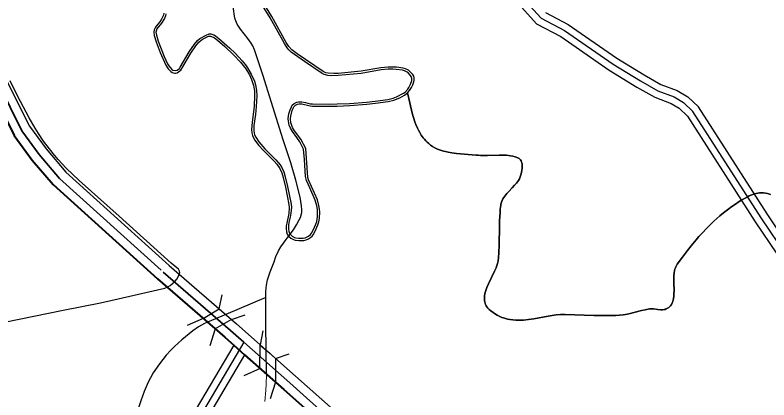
# Model space of a CAD drawing. Extents: x -64005 to -55000, y -89025 to -80000.
# Drawn here: x -61242 to -60187, y -85720 to -85181 of the extents above; entities that cross this region are included whole.
import ezdxf

# ---------------------------------------------------------------- set-up
doc = ezdxf.new("R2010")
doc.units = 0
doc.header["$LTSCALE"] = 32
doc.linetypes.add('DASH_DOUBLE_DOT', pattern=[9.2, 5, -1.2, 0.3, -1.2, 0.3, -1.2])
doc.linetypes.add('LONG_DASHED', pattern=[7.5, 6, -1.5])
for name, color, linetype, lineweight in [('2', 7, 'Continuous', 25), ('20', 7, 'Continuous', 25), ('24', 7, 'Continuous', 25), ('39', 7, 'LONG_DASHED', 25), ('5', 7, 'Continuous', 40), ('63', 7, 'DASH_DOUBLE_DOT', 25), ('7', 7, 'Continuous', 13), ('8', 7, 'Continuous', 25)]:
    doc.layers.add(name, color=color, linetype=linetype, lineweight=lineweight)

msp = doc.modelspace()

# ---------------------------------------------------------------- linework, layer by layer
at = {"layer": '2'}
for points in [[(-60857.34, -85487.9), (-60852.65, -85481.66), (-60848.07, -85474.81), (-60844.33, -85467.89), (-60842.87, -85464.39), (-60841, -85457.26), (-60840.67, -85453.63), (-60841.06, -85448.07), (-60843.35, -85436.08), (-60849.27, -85411.97), (-60856.43, -85387.77), (-60866.79, -85355.52), (-60871.89, -85339.46), (-60895.03, -85265.91), (-60907.11, -85229.37), (-60909.52, -85223.82), (-60911.57, -85220.29), (-60916.39, -85213.54), (-60926.78, -85200.44), (-60931.16, -85193.62), (-60934.19, -85186.31), (-60935.01, -85182.4), (-60940.79, -85140.62)], [(-60891.28, -85576.52), (-60891.28, -85568.63), (-60890.97, -85562.94), (-60890.46, -85559.19), (-60888.82, -85551.75), (-60885.26, -85540.75), (-60879.67, -85526.31), (-60877.02, -85519.16), (-60873.37, -85511.01), (-60870.23, -85505.7), (-60862.9, -85495.31), (-60857.34, -85487.9)], [(-60891.28, -85576.52), (-60947.43, -85600.17), (-60973.1, -85611.01), (-60977.16, -85612.94), (-60985.57, -85617.73), (-60993.59, -85623.19), (-61008.93, -85635.59), (-61019.14, -85644.97), (-61023.97, -85649.85), (-61030.86, -85657.43), (-61040.36, -85669.4), (-61048.84, -85682.17), (-61052.68, -85688.87), (-61055.89, -85695.13), (-61061.48, -85707.96), (-61066.29, -85721.1), (-61075.1, -85747.6), (-61082.51, -85767.03), (-61086.92, -85776.4), (-61091.26, -85784.38)], [(-60890.28, -85683.98), (-60890.73, -85650.16), (-60891.14, -85613.37), (-60891.28, -85576.52)]]:
    msp.add_lwpolyline(points, dxfattribs=at)
at = {"layer": '2', "lineweight": 13}
msp.add_lwpolyline([(-60892.85, -85722.28), (-60891.08, -85706.46), (-60890.56, -85698.53), (-60890.28, -85683.98)], dxfattribs=at)
at = {"layer": '20'}
for p, q in [((-60956.36, -85592.43), (-60952.22, -85572.7)), ((-60979.12, -85605.79), (-61001.41, -85615.92)), ((-60939.13, -85607.36), (-60920, -85600.89)), ((-60962.16, -85620.5), (-60969.62, -85643.97)), ((-60898.92, -85642.9), (-60894.82, -85623.38)), ((-60877.58, -85661.82), (-60858.42, -85655.34)), ((-60899.25, -85676.03), (-60921.83, -85686.3)), ((-60877.82, -85695.04), (-60885.2, -85718.27))]:
    msp.add_line(p, q, dxfattribs=at)
at = {"layer": '24'}
for points in [[(-60692.83, -85289.61), (-60690, -85286.36), (-60687.18, -85282.11), (-60685.44, -85278.53), (-60684.02, -85274.35), (-60683.64, -85272.11), (-60683.65, -85268.74), (-60684.15, -85266.55), (-60685.44, -85263.98), (-60689.3, -85259.65), (-60691.26, -85258.14), (-60695.57, -85255.93), (-60699.09, -85255.01), (-60708.29, -85253.92), (-60719.81, -85253.73), (-60730.09, -85254.71), (-60757.87, -85259.53), (-60789.98, -85262.61), (-60796.21, -85262.81), (-60804, -85262.34), (-60807.14, -85261.71), (-60810.78, -85260.07), (-60847.51, -85235.1), (-60854.69, -85229.69), (-60859.04, -85224.75), (-60862.59, -85219.16), (-60882.77, -85182.98), (-60899.26, -85155.62)], [(-61034.11, -85178.26), (-61034.79, -85181.06), (-61037.24, -85186.45), (-61039.75, -85190.44), (-61045.02, -85196.55), (-61046.42, -85198.57), (-61047.72, -85201.28), (-61048.23, -85204.72), (-61047.54, -85209.28), (-61044.88, -85218.4), (-61039.35, -85233.06), (-61031.4, -85250.82), (-61028.05, -85256.03), (-61024.51, -85259.68), (-61022.5, -85261.02), (-61019.38, -85261.99), (-61017.78, -85262.09), (-61015.54, -85261.69), (-61011.68, -85259.12), (-61010.37, -85257.85), (-61008.67, -85255.7), (-60996.12, -85234.04), (-60989.04, -85223.73), (-60984.99, -85218.82), (-60981.63, -85215.87), (-60979.13, -85214.29), (-60971.49, -85210.51), (-60968.66, -85210.23), (-60965.19, -85211.52), (-60962.95, -85212.79), (-60958.73, -85215.94), (-60948.57, -85224.89), (-60936.54, -85236.48), (-60926.81, -85246.84), (-60919.23, -85256.16), (-60914.32, -85264.66), (-60911.35, -85271.08), (-60908.56, -85279.3), (-60907.26, -85286.93), (-60907.01, -85294.13), (-60907.54, -85308.55), (-60908.87, -85320.26), (-60910.49, -85330.65), (-60911.32, -85341.02), (-60911.06, -85345.58), (-60910.03, -85349.4), (-60906.92, -85355.44), (-60900.86, -85363.53), (-60894.89, -85370.23), (-60879.53, -85385.3), (-60875.62, -85389.76), (-60871.39, -85395.79), (-60868.72, -85401.8), (-60866.87, -85408.43), (-60863.79, -85421.8), (-60858.82, -85446.11), (-60858.39, -85450.33), (-60859.19, -85458.83), (-60861.98, -85472.16), (-60862.51, -85475.97), (-60862.69, -85479.77), (-60862.25, -85484.5), (-60861.15, -85487.81), (-60858.89, -85491.03), (-60856.26, -85493.31), (-60852.51, -85495.34), (-60849.99, -85496.07), (-60844.92, -85496.64), (-60838.23, -85496.46), (-60834.87, -85495.76), (-60831.54, -85494.41), (-60828.64, -85492.54), (-60826.54, -85490.62), (-60824.86, -85488.52), (-60822.11, -85483.71), (-60818.26, -85474.89), (-60816.91, -85470.44), (-60816.05, -85465.94), (-60815.73, -85456.46), (-60815.97, -85452.82), (-60816.76, -85447.39), (-60819.06, -85439.49), (-60831.27, -85411.66), (-60832.28, -85408.2), (-60835.38, -85367.58), (-60842.37, -85354.87), (-60851.11, -85342.75), (-60853.85, -85338.22), (-60855.5, -85334.23), (-60856.16, -85331.54), (-60856.67, -85326.14), (-60856.41, -85322.31)], [(-61257.36, -85611.09), (-61174.87, -85594.08), (-61122.91, -85583.98), (-61108.12, -85580.84), (-61032.56, -85563.2), (-61028.48, -85561.64), (-61025.09, -85559.63), (-61018.68, -85554.18), (-61015.98, -85551.02), (-61013.83, -85547.76), (-61011.99, -85542.99), (-61011.82, -85541.5), (-61012.06, -85539.42), (-61013.66, -85536.76), (-61023.74, -85528.57), (-61096.78, -85462.45), (-61152.83, -85412.72), (-61170.68, -85395.48), (-61181.88, -85383.29), (-61189.03, -85374.87), (-61202.57, -85357.31), (-61209.81, -85346.68), (-61214.31, -85339.42), (-61222.73, -85324.56), (-61234.98, -85301.84), (-61240.91, -85290.39), (-61249.18, -85272.93)], [(-60856.41, -85322.31), (-60854.37, -85314.65), (-60852.94, -85311.02), (-60851.96, -85309.38), (-60849.71, -85307.18), (-60846.67, -85305.67), (-60844.64, -85305.26), (-60840.58, -85305.31), (-60829.19, -85307.99), (-60825.93, -85308.36), (-60802.81, -85308.49), (-60791.12, -85308.25), (-60773.63, -85307.49), (-60749.68, -85305.63), (-60737.74, -85304.32), (-60719.84, -85301.8), (-60711.91, -85299.95), (-60703.47, -85296.6), (-60696.94, -85292.98), (-60692.83, -85289.61)], [(-60536.59, -85381.64), (-60538.14, -85380.84), (-60541.77, -85379.58), (-60545.18, -85378.66), (-60548.39, -85378), (-60551.4, -85377.53), (-60554.24, -85377.23), (-60559.56, -85376.92), (-60564.22, -85376.87), (-60580.55, -85377.42), (-60584.63, -85377.5), (-60590.73, -85377.41), (-60593.77, -85377.23), (-60596.8, -85376.94), (-60623.95, -85374.6), (-60630.72, -85373.75), (-60635.79, -85372.88), (-60639.58, -85372.06), (-60642.42, -85371.33), (-60646.66, -85370.03), (-60650.9, -85368.47), (-60654.53, -85366.79), (-60657.74, -85364.93), (-60660.59, -85362.97), (-60663.11, -85360.94), (-60665.35, -85358.89), (-60667.34, -85356.85), (-60669.11, -85354.83), (-60670.7, -85352.86), (-60673.46, -85348.98), (-60675.67, -85345.42), (-60677.45, -85342.18), (-60678.89, -85339.29), (-60681.15, -85334.1), (-60682.63, -85330.15), (-60684.55, -85324.19), (-60686.1, -85318.26), (-60689.47, -85303.94), (-60692.83, -85289.61)], [(-60692.83, -85289.61), (-60689.47, -85303.94), (-60686.1, -85318.26), (-60684.55, -85324.19), (-60682.63, -85330.15), (-60681.15, -85334.1), (-60678.89, -85339.29), (-60677.45, -85342.18), (-60675.67, -85345.42), (-60673.46, -85348.98), (-60670.7, -85352.86), (-60669.11, -85354.83), (-60667.34, -85356.85), (-60665.35, -85358.89), (-60663.11, -85360.94), (-60660.59, -85362.97), (-60657.74, -85364.93), (-60654.53, -85366.79), (-60650.9, -85368.47), (-60646.66, -85370.03), (-60642.42, -85371.33), (-60639.58, -85372.06), (-60635.79, -85372.88), (-60630.72, -85373.75), (-60623.95, -85374.6), (-60596.8, -85376.94), (-60593.77, -85377.23), (-60590.73, -85377.41), (-60584.63, -85377.5), (-60580.55, -85377.42), (-60564.22, -85376.87), (-60559.56, -85376.92), (-60554.24, -85377.23), (-60551.4, -85377.53), (-60548.39, -85378), (-60545.18, -85378.66), (-60541.77, -85379.58), (-60538.14, -85380.84), (-60536.59, -85381.64)], [(-60572.93, -85597.66), (-60576.25, -85595.22), (-60578.37, -85593.4), (-60580.12, -85591.58), (-60581.54, -85589.76), (-60582.68, -85587.96), (-60583.56, -85586.17), (-60584.22, -85584.4), (-60584.68, -85582.66), (-60584.98, -85580.94), (-60585.13, -85579.25), (-60585.16, -85577.59), (-60584.91, -85574.31), (-60584.34, -85571.18), (-60583.55, -85568.19), (-60582.62, -85565.35), (-60581.6, -85562.66), (-60579.4, -85557.55), (-60570.71, -85539.4), (-60568.83, -85534.88), (-60567.62, -85531.53), (-60566.85, -85529.03), (-60565.98, -85525.33), (-60565.69, -85523.5), (-60565.5, -85521.69), (-60564.93, -85512.4), (-60564.62, -85504.25), (-60564, -85475.72), (-60563.77, -85468.6), (-60563.2, -85457.95), (-60562.78, -85452.65), (-60562.25, -85447.35), (-60562.03, -85445.88), (-60561.31, -85443.11), (-60560.32, -85440.61), (-60559.15, -85438.34), (-60557.87, -85436.28), (-60556.54, -85434.39), (-60553.75, -85430.95), (-60551.09, -85428.02), (-60546.25, -85423.01), (-60542.72, -85419.27), (-60540.27, -85416.45), (-60538.6, -85414.3), (-60537.47, -85412.66), (-60536.01, -85410.15), (-60534.88, -85407.57), (-60534.36, -85406.05), (-60533.89, -85404.48), (-60533.09, -85401.25), (-60532.55, -85398.22), (-60532.25, -85395.5), (-60532.15, -85393.12), (-60532.21, -85391.09), (-60532.39, -85389.38), (-60532.66, -85387.94), (-60532.99, -85386.75), (-60533.79, -85384.83), (-60534.58, -85383.56), (-60535.3, -85382.71), (-60536.59, -85381.64)], [(-60536.59, -85381.64), (-60535.3, -85382.71), (-60534.58, -85383.56), (-60533.79, -85384.83), (-60532.99, -85386.75), (-60532.66, -85387.94), (-60532.39, -85389.38), (-60532.21, -85391.09), (-60532.15, -85393.12), (-60532.25, -85395.5), (-60532.55, -85398.22), (-60533.09, -85401.25), (-60533.89, -85404.48), (-60534.36, -85406.05), (-60534.88, -85407.57), (-60536.01, -85410.15), (-60537.47, -85412.66), (-60538.6, -85414.3), (-60540.27, -85416.45), (-60542.72, -85419.27), (-60546.25, -85423.01), (-60551.09, -85428.02), (-60553.75, -85430.95), (-60556.54, -85434.39), (-60557.87, -85436.28), (-60559.15, -85438.34), (-60560.32, -85440.61), (-60561.31, -85443.11), (-60562.03, -85445.88), (-60562.25, -85447.35), (-60562.78, -85452.65), (-60563.2, -85457.95), (-60563.77, -85468.6), (-60564, -85475.72), (-60564.62, -85504.25), (-60564.93, -85512.4), (-60565.5, -85521.69), (-60565.69, -85523.5), (-60565.98, -85525.33), (-60566.85, -85529.03), (-60567.62, -85531.53), (-60568.83, -85534.88), (-60570.71, -85539.4), (-60579.4, -85557.55), (-60581.6, -85562.66), (-60582.62, -85565.35), (-60583.55, -85568.19), (-60584.34, -85571.18), (-60584.91, -85574.31), (-60585.16, -85577.59), (-60585.13, -85579.25), (-60584.98, -85580.94), (-60584.68, -85582.66), (-60584.22, -85584.4), (-60583.56, -85586.17), (-60582.68, -85587.96), (-60581.54, -85589.76), (-60580.12, -85591.58), (-60578.37, -85593.4), (-60576.25, -85595.22), (-60572.93, -85597.66)], [(-60184.4, -85432.21), (-60188.44, -85430.85), (-60191.41, -85430.15), (-60194.26, -85429.81), (-60196.96, -85429.77), (-60199.53, -85429.95), (-60201.95, -85430.3), (-60204.25, -85430.78), (-60206.41, -85431.35), (-60210.49, -85432.72), (-60214.07, -85434.2), (-60217.21, -85435.68), (-60219.95, -85437.11), (-60224.72, -85439.84), (-60228.27, -85442.04), (-60233.51, -85445.53), (-60238.62, -85449.11), (-60244.73, -85453.62), (-60250.23, -85457.93), (-60255.19, -85462.03), (-60259.68, -85465.93), (-60263.75, -85469.63), (-60267.47, -85473.15), (-60274.17, -85479.84), (-60279.79, -85485.8), (-60284.53, -85491.1), (-60288.56, -85495.79), (-60295.41, -85504.13), (-60300.39, -85510.47), (-60307.69, -85520.14), (-60314.87, -85529.98), (-60315.94, -85531.64), (-60316.83, -85533.35)], [(-60316.83, -85533.35), (-60315.94, -85531.64), (-60314.87, -85529.98), (-60307.69, -85520.14), (-60300.39, -85510.47), (-60295.41, -85504.13), (-60288.56, -85495.79), (-60284.53, -85491.1), (-60279.79, -85485.8), (-60274.17, -85479.84), (-60267.47, -85473.15), (-60263.75, -85469.63), (-60259.68, -85465.93), (-60255.19, -85462.03), (-60250.23, -85457.93), (-60244.73, -85453.62), (-60238.62, -85449.11), (-60233.51, -85445.53), (-60228.27, -85442.04), (-60224.72, -85439.84), (-60219.95, -85437.11), (-60217.21, -85435.68), (-60214.07, -85434.2), (-60210.49, -85432.72), (-60206.41, -85431.35), (-60204.25, -85430.78), (-60201.95, -85430.3), (-60199.53, -85429.95), (-60196.96, -85429.77), (-60194.26, -85429.81), (-60191.41, -85430.15), (-60188.44, -85430.85), (-60184.4, -85432.21)], [(-60316.83, -85533.35), (-60317.55, -85535.09), (-60318.13, -85536.85), (-60318.59, -85538.61), (-60319.24, -85542.19), (-60319.6, -85545.7), (-60319.75, -85549.1), (-60319.73, -85555.63), (-60319.47, -85567.1), (-60319.54, -85571.25), (-60319.78, -85574.74), (-60320.16, -85577.66), (-60320.66, -85580.09), (-60321.25, -85582.11), (-60321.89, -85583.79), (-60322.55, -85585.19), (-60323.21, -85586.35), (-60324.58, -85588.23), (-60325.79, -85589.5), (-60326.82, -85590.38), (-60328.54, -85591.57), (-60330.51, -85592.58), (-60331.93, -85593.11), (-60333.29, -85593.47), (-60335.84, -85593.8), (-60338.11, -85593.8), (-60342.09, -85593.39), (-60348.07, -85592.54), (-60351.04, -85592.36), (-60352.51, -85592.41), (-60353.97, -85592.58), (-60359.83, -85593.68), (-60364.94, -85594.86), (-60382.81, -85599.32), (-60387.3, -85600.25), (-60390.68, -85600.83), (-60395.77, -85601.45), (-60400.9, -85601.71), (-60418.65, -85601.71), (-60431.97, -85601.48), (-60471.94, -85600.42), (-60475.2, -85600.41), (-60478.37, -85600.51), (-60484.5, -85601), (-60490.26, -85601.74), (-60495.65, -85602.6), (-60515.9, -85606.32), (-60523.48, -85607.47), (-60530.12, -85608.16), (-60535.91, -85608.43), (-60540.98, -85608.35), (-60545.41, -85607.99), (-60549.28, -85607.44), (-60552.67, -85606.74), (-60555.62, -85605.96), (-60558.21, -85605.15), (-60560.47, -85604.32), (-60564.42, -85602.6), (-60567.39, -85601.09), (-60569.6, -85599.81), (-60572.93, -85597.66)], [(-60572.93, -85597.66), (-60569.6, -85599.81), (-60567.39, -85601.09), (-60564.42, -85602.6), (-60560.47, -85604.32), (-60558.21, -85605.15), (-60555.62, -85605.96), (-60552.67, -85606.74), (-60549.28, -85607.44), (-60545.41, -85607.99), (-60540.98, -85608.35), (-60535.91, -85608.43), (-60530.12, -85608.16), (-60523.48, -85607.47), (-60515.9, -85606.32), (-60495.65, -85602.6), (-60490.26, -85601.74), (-60484.5, -85601), (-60478.37, -85600.51), (-60475.2, -85600.41), (-60471.94, -85600.42), (-60431.97, -85601.48), (-60418.65, -85601.71), (-60400.9, -85601.71), (-60395.77, -85601.45), (-60390.68, -85600.83), (-60387.3, -85600.25), (-60382.81, -85599.32), (-60364.94, -85594.86), (-60359.83, -85593.68), (-60353.97, -85592.58), (-60352.51, -85592.41), (-60351.04, -85592.36), (-60348.07, -85592.54), (-60342.09, -85593.39), (-60338.11, -85593.8), (-60335.84, -85593.8), (-60333.29, -85593.47), (-60331.93, -85593.11), (-60330.51, -85592.58), (-60328.54, -85591.57), (-60326.82, -85590.38), (-60325.79, -85589.5), (-60324.58, -85588.23), (-60323.21, -85586.35), (-60322.55, -85585.19), (-60321.89, -85583.79), (-60321.25, -85582.11), (-60320.66, -85580.09), (-60320.16, -85577.66), (-60319.78, -85574.74), (-60319.54, -85571.25), (-60319.47, -85567.1), (-60319.73, -85555.63), (-60319.75, -85549.1), (-60319.6, -85545.7), (-60319.24, -85542.19), (-60318.59, -85538.61), (-60318.13, -85536.85), (-60317.55, -85535.09), (-60316.83, -85533.35)]]:
    msp.add_lwpolyline(points, dxfattribs=at)
at = {"layer": '39'}
for points in [[(-60547.74, -85138.41), (-60505.67, -85185.24), (-60472.86, -85202.44), (-60404.86, -85249.78), (-60366.49, -85273.07), (-60342.14, -85286.94)], [(-60342.14, -85286.94), (-60319.28, -85295.52), (-60306.07, -85303.28), (-60293.04, -85315.95)], [(-59856.44, -85799.36), (-59975.82, -85708.45), (-60118.28, -85583.17), (-60197.23, -85464.77), (-60293.04, -85315.95)], [(-60922.01, -85639.12), (-61047.34, -85850.9), (-61141.11, -86001.58), (-61226.36, -86139.46), (-61280.35, -86214.8), (-61292.61, -86234.7), (-61295.95, -86241.67), (-61297.06, -86248.63), (-61296.73, -86252.29)]]:
    msp.add_lwpolyline(points, dxfattribs=at)
at = {"layer": '39', "lineweight": 35}
for points in [[(-61280.6, -85243.38), (-61266.15, -85276.66), (-61233.15, -85343.04), (-61208.9, -85376.11), (-61180.24, -85409.6), (-61034.9, -85540.87), (-60940.63, -85622.61), (-60922.01, -85639.12)], [(-60922.01, -85639.12), (-60857.8, -85696.08), (-60682.07, -85852.22), (-60598.39, -85926.87), (-60528.74, -85988.88), (-60372.84, -86127.19), (-60218.64, -86264.25), (-60214.64, -86267.77)]]:
    msp.add_lwpolyline(points, dxfattribs=at)
at = {"layer": '5', "lineweight": 25}
msp.add_lwpolyline([(-61921.45, -83963.38), (-61892.26, -83993.26), (-61837.03, -84056.77), (-61809.23, -84094.61), (-61774.89, -84146.01), (-61736.23, -84212.69), (-61702.44, -84281.49), (-61640.72, -84419.54), (-61592.75, -84523.94), (-61559.66, -84595.94), (-61480.84, -84772.97), (-61438.08, -84863.49), (-61360.14, -85037.25), (-61330.59, -85098.87), (-61284.67, -85202.61), (-61254.81, -85271.39), (-61222.43, -85336.52), (-61199.1, -85368.34), (-61171.27, -85400.86), (-61026.61, -85531.51), (-60932.39, -85613.21), (-60849.5, -85686.73), (-60673.76, -85842.88)], dxfattribs=at)
at = {"layer": '5'}
for points in [[(-61288.38, -85256.86), (-61277.49, -85281.94), (-61243.87, -85349.57), (-61218.71, -85383.88), (-61189.21, -85418.34), (-61043.19, -85550.23), (-60948.87, -85632.02), (-60936.12, -85643.33), (-60920.88, -85656.85)], [(-60920.88, -85656.85), (-60866.1, -85705.43), (-60690.38, -85861.56), (-60606.72, -85936.2), (-60537.04, -85998.22), (-60381.14, -86136.54), (-60233.83, -86267.49)]]:
    msp.add_lwpolyline(points, dxfattribs=at)
at = {"layer": '63'}
for points in [[(-60962.16, -85620.5), (-60972.74, -85611.32), (-60979, -85605.73), (-60956.36, -85592.43), (-60939.09, -85607.35)], [(-60885.62, -85654.7), (-60877.51, -85661.8), (-60877.74, -85694.8), (-60887.24, -85686.67), (-60899.42, -85676.11), (-60898.96, -85643.11)]]:
    msp.add_lwpolyline(points, close=True, dxfattribs=at)
at = {"layer": '7', "lineweight": 25}
for points in [[(-60857.34, -85487.9), (-60854.38, -85490.73), (-60851.21, -85492.44), (-60849.08, -85493.07), (-60844.8, -85493.55), (-60838.9, -85493.39), (-60835.94, -85492.77), (-60831.56, -85490.73), (-60828.65, -85488.28), (-60827.19, -85486.46), (-60824.8, -85482.28), (-60821.17, -85473.97), (-60819.9, -85469.78), (-60818.89, -85463.4), (-60819.03, -85453.04), (-60819.79, -85447.85), (-60821.98, -85440.3), (-60829.59, -85422.83), (-60834.19, -85412.48), (-60835.51, -85407.06), (-60837.2, -85383.11), (-60838.32, -85368.45), (-60843.68, -85358.59), (-60847.81, -85352.26), (-60853.86, -85344.06), (-60856.64, -85339.45), (-60858.45, -85335.07), (-60859.17, -85332.12), (-60859.74, -85326.19), (-60859.45, -85321.97), (-60858.92, -85319.15), (-60857.2, -85313.52), (-60855.47, -85309.13), (-60854.29, -85307.15), (-60851.57, -85304.5), (-60847.91, -85302.69), (-60845.46, -85302.19), (-60840.58, -85302.25), (-60835.61, -85303.26), (-60828.97, -85304.97), (-60825.65, -85305.35), (-60802.74, -85305.48), (-60791.15, -85305.24), (-60773.81, -85304.49), (-60750.1, -85302.65), (-60738.28, -85301.35), (-60720.55, -85298.86), (-60712.94, -85297.08), (-60708.04, -85295.31), (-60698.58, -85290.4), (-60696.26, -85288.68), (-60692.38, -85284.48), (-60690.83, -85282.31), (-60688.44, -85277.72), (-60686.94, -85272.38), (-60686.95, -85269.57), (-60687.72, -85266.86), (-60688.44, -85265.6), (-60691.7, -85261.94), (-60693.36, -85260.66), (-60697.01, -85258.78), (-60699.99, -85258), (-60708.85, -85256.94), (-60713.29, -85256.72), (-60719.95, -85256.76), (-60729.85, -85257.71), (-60757.47, -85262.51), (-60789.87, -85265.61), (-60799.64, -85265.73), (-60804.52, -85265.33), (-60809.73, -85264.03), (-60812.12, -85262.79), (-60837.2, -85245.9), (-60855.51, -85232.94), (-60859.24, -85229.39), (-60861.38, -85226.67), (-60865.09, -85220.83), (-60885.37, -85184.49), (-60902.01, -85156.87)], [(-61031.12, -85178.88), (-61031.88, -85181.97), (-61033.33, -85185.56), (-61037.24, -85192.11), (-61043.71, -85200), (-61045.02, -85203.18), (-61045.12, -85204.79), (-61044.48, -85209.01), (-61042.02, -85217.46), (-61033.64, -85238.85), (-61028.78, -85249.3), (-61027.17, -85252.07), (-61022.87, -85256.9), (-61021.39, -85257.88), (-61017.92, -85258.67), (-61015.54, -85258.03), (-61012.34, -85255.46), (-61011.04, -85253.81), (-60998.64, -85232.4), (-60991.3, -85221.7), (-60987.09, -85216.61), (-60983.47, -85213.43), (-60974.97, -85208.72), (-60970.43, -85207), (-60968.21, -85207.03), (-60964.27, -85208.5), (-60961.73, -85209.94), (-60956.94, -85213.51), (-60941.68, -85227.21), (-60934.41, -85234.36), (-60924.5, -85244.91), (-60919.76, -85250.42), (-60916.7, -85254.5), (-60911.58, -85263.38), (-60907.18, -85273.42), (-60905.59, -85278.56), (-60904.24, -85286.48), (-60903.98, -85293.89), (-60904.54, -85308.73), (-60905.85, -85320.21), (-60908.01, -85335.48), (-60908.2, -85343.1), (-60907.04, -85348.49), (-60905.46, -85351.91), (-60901.16, -85358.32), (-60892.7, -85368.18), (-60877.2, -85383.39), (-60871.24, -85390.48), (-60868.72, -85394.32), (-60865.93, -85400.58), (-60864.02, -85407.4), (-60860.86, -85421.14), (-60855.79, -85445.94), (-60855.37, -85450.09), (-60856.16, -85458.45), (-60857.33, -85464.07), (-60858.91, -85471.57), (-60859.42, -85475.31), (-60859.53, -85480.91), (-60859.17, -85483.7), (-60858.29, -85486.34), (-60857.34, -85487.9)]]:
    msp.add_lwpolyline(points, dxfattribs=at)
at = {"layer": '8', "linetype": 'LONG_DASHED'}
for points in [[(-60555.7, -85144.51), (-60511.91, -85193.26), (-60478.06, -85211.01), (-60410.32, -85258.17), (-60371.56, -85281.69), (-60346.4, -85296.03)], [(-60346.4, -85296.03), (-60323.6, -85304.59), (-60312.17, -85311.29), (-60300.84, -85322.31)], [(-60300.84, -85322.31), (-60205.6, -85470.25), (-60175.49, -85515.4), (-60164.38, -85532.07), (-60125.87, -85589.81), (-59982.16, -85716.19), (-59868.75, -85802.56)], [(-60936.12, -85643.33), (-61055.89, -85845.71), (-61149.61, -85996.31), (-61234.69, -86133.91), (-61288.68, -86209.26), (-61301.4, -86229.9), (-61305.6, -86238.66), (-61307.13, -86248.29), (-61306.69, -86253.2)]]:
    msp.add_lwpolyline(points, dxfattribs=at)
at = {"layer": '8'}
for points in [[(-60499.43, -85177.22), (-60467.66, -85193.87), (-60399.4, -85241.39), (-60361.42, -85264.45), (-60337.88, -85277.86)], [(-60337.88, -85277.86), (-60314.96, -85286.46), (-60299.97, -85295.27), (-60285.23, -85309.58)], [(-59860.51, -85783.69), (-59969.48, -85700.71), (-60110.69, -85576.53), (-60188.86, -85459.29), (-60285.23, -85309.58)], [(-60920.88, -85656.85), (-61038.79, -85856.09), (-61132.61, -86006.85), (-61218.03, -86145.01), (-61272.02, -86220.34), (-61283.82, -86239.5), (-61286.3, -86244.68), (-61286.99, -86248.97), (-61286.77, -86251.4)]]:
    msp.add_lwpolyline(points, dxfattribs=at)

doc.saveas('drawing.dxf')
